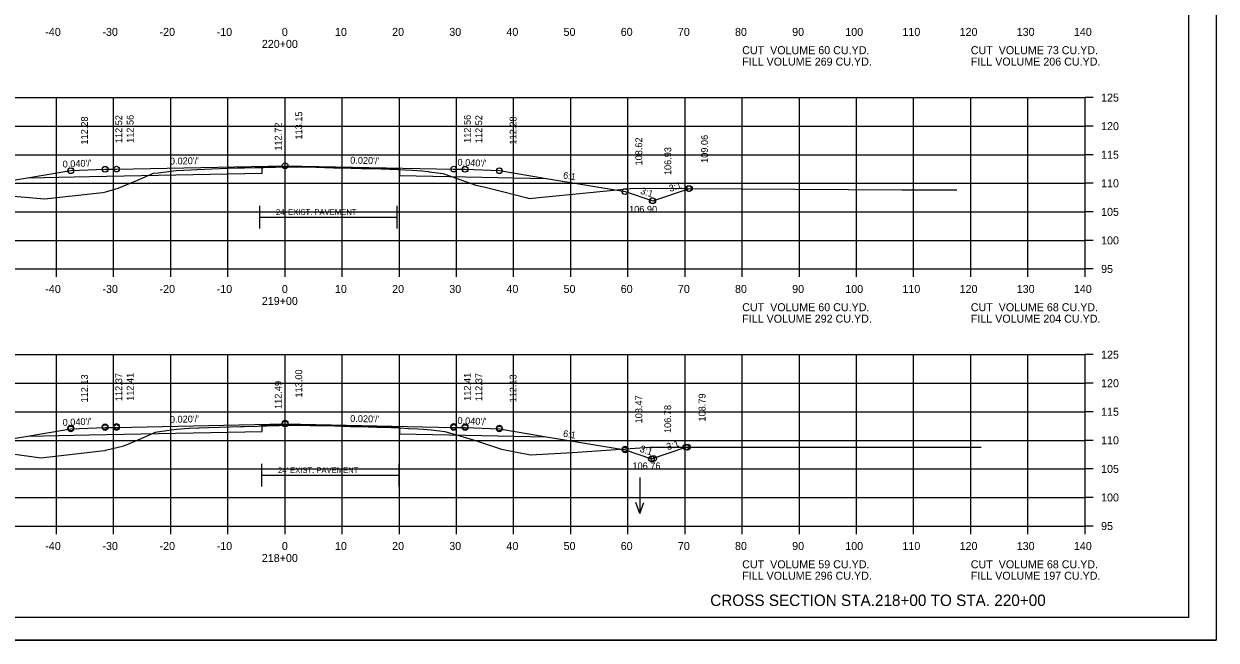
# Model space of a CAD drawing. Extents: x 1175611 to 1176402, y -433344 to -416213.
# Drawn here: x 1175735.3 to 1175943.9, y -423956.7 to -423848.8 of the extents above; entities that cross this region are included whole.
import ezdxf

# ---------------------------------------------------------------- set-up
doc = ezdxf.new("R2010")
doc.units = 0
for name, color, linetype in [('Default', 7, 'Continuous'), ('R_Alt Surface', 7, 'Continuous'), ('R_Axis', 7, 'Continuous'), ('R_Axis Annot', 7, 'Continuous'), ('R_Border', 7, 'Continuous'), ('R_Draft', 7, 'Continuous'), ('R_Exist Surface', 7, 'Continuous'), ('R_Fin Surface', 7, 'Continuous'), ('R_Grid', 7, 'Continuous'), ('R_No Plot', 7, 'Continuous'), ('R_Water Annot', 7, 'Continuous'), ('R_Xsect Elev', 7, 'Continuous'), ('R_Xsect Slope', 7, 'Continuous')]:
    doc.layers.add(name, color=color, linetype=linetype)

msp = doc.modelspace()

# ---------------------------------------------------------------- linework, layer by layer
at = {"layer": 'R_Alt Surface'}
for p, q in [((1175776.58, -423882.6), (1175800.58, -423882.6)), ((1175776.92, -423927.78), (1175800.92, -423927.78))]:
    msp.add_line(p, q, dxfattribs=at)
for points in [[(1175736.01, -423875.72), (1175746.75, -423875.5), (1175776.97, -423874.9), (1175776.97, -423873.85), (1175780.97, -423873.77), (1175800.97, -423874.16), (1175800.97, -423875.33), (1175809.75, -423875.5), (1175826.68, -423875.84)], [(1175776.58, -423884.6), (1175776.58, -423880.6)], [(1175800.58, -423884.6), (1175800.58, -423880.6)], [(1175736.01, -423920.94), (1175746.75, -423920.72), (1175776.97, -423920.12), (1175776.97, -423918.95), (1175778.25, -423918.92), (1175800.97, -423919.38), (1175800.97, -423920.55), (1175809.75, -423920.72), (1175826.68, -423921.06)], [(1175776.92, -423929.78), (1175776.92, -423925.78)], [(1175800.92, -423929.78), (1175800.92, -423925.78)]]:
    msp.add_lwpolyline(points, dxfattribs=at)
at = {"layer": 'R_Axis'}
for p, q in [((1175920.97, -423891.68), (1175920.97, -423861.68)), ((1175922.37, -423861.68), (1175920.97, -423861.68)), ((1175922.37, -423866.68), (1175920.97, -423866.68)), ((1175922.37, -423871.68), (1175920.97, -423871.68)), ((1175922.37, -423876.68), (1175920.97, -423876.68)), ((1175922.37, -423881.68), (1175920.97, -423881.68)), ((1175922.37, -423886.68), (1175920.97, -423886.68)), ((1175640.97, -423891.68), (1175920.97, -423891.68)), ((1175740.97, -423893.08), (1175740.97, -423891.68)), ((1175750.97, -423893.08), (1175750.97, -423891.68)), ((1175760.97, -423893.08), (1175760.97, -423891.68)), ((1175770.97, -423893.08), (1175770.97, -423891.68)), ((1175780.97, -423893.08), (1175780.97, -423891.68)), ((1175790.97, -423893.08), (1175790.97, -423891.68)), ((1175800.97, -423893.08), (1175800.97, -423891.68)), ((1175810.97, -423893.08), (1175810.97, -423891.68)), ((1175820.97, -423893.08), (1175820.97, -423891.68)), ((1175830.97, -423893.08), (1175830.97, -423891.68)), ((1175840.97, -423893.08), (1175840.97, -423891.68)), ((1175850.97, -423893.08), (1175850.97, -423891.68)), ((1175860.97, -423893.08), (1175860.97, -423891.68)), ((1175870.97, -423893.08), (1175870.97, -423891.68)), ((1175880.97, -423893.08), (1175880.97, -423891.68)), ((1175890.97, -423893.08), (1175890.97, -423891.68)), ((1175900.97, -423893.08), (1175900.97, -423891.68)), ((1175910.97, -423893.08), (1175910.97, -423891.68)), ((1175920.97, -423893.08), (1175920.97, -423891.68)), ((1175922.37, -423891.68), (1175920.97, -423891.68)), ((1175920.97, -423936.68), (1175920.97, -423906.68)), ((1175922.37, -423906.68), (1175920.97, -423906.68)), ((1175922.37, -423911.68), (1175920.97, -423911.68)), ((1175922.37, -423916.68), (1175920.97, -423916.68)), ((1175922.37, -423921.68), (1175920.97, -423921.68)), ((1175922.37, -423926.68), (1175920.97, -423926.68)), ((1175922.37, -423931.68), (1175920.97, -423931.68)), ((1175640.97, -423936.68), (1175920.97, -423936.68)), ((1175740.97, -423938.08), (1175740.97, -423936.68)), ((1175750.97, -423938.08), (1175750.97, -423936.68)), ((1175760.97, -423938.08), (1175760.97, -423936.68)), ((1175770.97, -423938.08), (1175770.97, -423936.68)), ((1175780.97, -423938.08), (1175780.97, -423936.68)), ((1175790.97, -423938.08), (1175790.97, -423936.68)), ((1175800.97, -423938.08), (1175800.97, -423936.68)), ((1175810.97, -423938.08), (1175810.97, -423936.68)), ((1175820.97, -423938.08), (1175820.97, -423936.68)), ((1175830.97, -423938.08), (1175830.97, -423936.68)), ((1175840.97, -423938.08), (1175840.97, -423936.68)), ((1175850.97, -423938.08), (1175850.97, -423936.68)), ((1175860.97, -423938.08), (1175860.97, -423936.68)), ((1175870.97, -423938.08), (1175870.97, -423936.68)), ((1175880.97, -423938.08), (1175880.97, -423936.68)), ((1175890.97, -423938.08), (1175890.97, -423936.68)), ((1175900.97, -423938.08), (1175900.97, -423936.68)), ((1175910.97, -423938.08), (1175910.97, -423936.68)), ((1175920.97, -423938.08), (1175920.97, -423936.68)), ((1175922.37, -423936.68), (1175920.97, -423936.68))]:
    msp.add_line(p, q, dxfattribs=at)
at = {"layer": 'R_Border'}
for q in [(1175939.15, -423747.22), (1175622.97, -423952.68)]:
    msp.add_line((1175939.15, -423952.68), q, dxfattribs=at)
at = {"layer": 'R_Exist Surface'}
for points in [[(1175729.88, -423878.67), (1175738.95, -423879.38), (1175747.9, -423878.43), (1175749.08, -423878.3), (1175749.63, -423878.15), (1175751.75, -423877.53), (1175755.17, -423876.12), (1175757.92, -423874.93), (1175758.76, -423874.85), (1175761.9, -423874.46), (1175764.49, -423874.31), (1175765.56, -423874.24), (1175769.52, -423874.1), (1175772.58, -423874), (1175773.89, -423873.97), (1175775.7, -423873.93), (1175776.42, -423873.92), (1175777.2, -423873.9), (1175778.34, -423873.87), (1175779.27, -423873.85), (1175781.19, -423873.82), (1175782.58, -423873.81), (1175786.44, -423873.88), (1175789.47, -423873.95), (1175791.06, -423874), (1175792.53, -423874.03), (1175794.35, -423874.07), (1175796.24, -423874.12), (1175799.29, -423874.23), (1175800.74, -423874.28), (1175803.29, -423874.41), (1175804.13, -423874.45), (1175804.9, -423874.49), (1175805.99, -423874.64), (1175806.16, -423874.66), (1175808.58, -423874.95), (1175810.12, -423875.5), (1175814.34, -423877), (1175815.77, -423877.32), (1175819.28, -423878.18), (1175823.12, -423879.18), (1175823.73, -423879.33), (1175825.39, -423879.16), (1175841.98, -423877.56), (1175888.94, -423877.81), (1175890.97, -423877.82), (1175891.02, -423877.83), (1175891.51, -423877.82), (1175898.5, -423877.82)], [(1175732.89, -423924.01), (1175738.25, -423924.75), (1175748.87, -423923.51), (1175749.48, -423923.44), (1175749.56, -423923.42), (1175752.77, -423922.64), (1175755.24, -423921.57), (1175758.3, -423920.26), (1175758.57, -423920.21), (1175761.99, -423919.7), (1175764.18, -423919.57), (1175765.81, -423919.48), (1175765.95, -423919.47), (1175767.59, -423919.42), (1175773.15, -423919.24), (1175773.84, -423919.23), (1175776.15, -423919.18), (1175776.49, -423919.17), (1175777.46, -423919.14), (1175777.77, -423919.13), (1175778.8, -423919.1), (1175779.96, -423919.09), (1175783.95, -423919.05), (1175785.35, -423919.08), (1175789.8, -423919.17), (1175792.4, -423919.24), (1175793.95, -423919.27), (1175797.01, -423919.35), (1175798.08, -423919.39), (1175800.96, -423919.5), (1175802.61, -423919.59), (1175804.19, -423919.66), (1175805.14, -423919.71), (1175805.84, -423919.78), (1175806.53, -423919.86), (1175808.92, -423920.13), (1175811.54, -423920.91), (1175814.5, -423921.75), (1175818.67, -423923.15), (1175818.89, -423923.22), (1175819.13, -423923.27), (1175823.94, -423924.2), (1175831.25, -423923.8), (1175844.72, -423922.89), (1175887.82, -423922.9), (1175895.2, -423922.89), (1175896.12, -423922.89), (1175902.77, -423922.89)]]:
    msp.add_lwpolyline(points, dxfattribs=at)
at = {"layer": 'R_Fin Surface'}
for points in [[(1175710.51, -423878), (1175716.2, -423879.9), (1175721.47, -423878.14), (1175735.2, -423875.85), (1175743.47, -423874.47), (1175749.47, -423874.23), (1175751.47, -423874.19), (1175780.97, -423873.6), (1175810.47, -423874.19), (1175812.47, -423874.23), (1175818.47, -423874.47), (1175826.75, -423875.85), (1175840.47, -423878.14), (1175845.31, -423879.75), (1175851.73, -423877.61)], [(1175710.25, -423922.94), (1175716.49, -423925.02), (1175721.47, -423923.36), (1175735.2, -423921.07), (1175743.47, -423919.69), (1175749.47, -423919.45), (1175751.47, -423919.41), (1175780.97, -423918.82), (1175810.47, -423919.41), (1175812.47, -423919.45), (1175818.47, -423919.69), (1175826.75, -423921.07), (1175840.47, -423923.36), (1175845.09, -423924.9), (1175851.11, -423922.89)]]:
    msp.add_lwpolyline(points, dxfattribs=at)
at = {"layer": 'R_Grid'}
for p, q in [((1175640.97, -423861.68), (1175920.97, -423861.68)), ((1175740.97, -423891.68), (1175740.97, -423861.68)), ((1175750.97, -423891.68), (1175750.97, -423861.68)), ((1175760.97, -423891.68), (1175760.97, -423861.68)), ((1175770.97, -423891.68), (1175770.97, -423861.68)), ((1175780.97, -423891.68), (1175780.97, -423861.68)), ((1175790.97, -423891.68), (1175790.97, -423861.68)), ((1175800.97, -423891.68), (1175800.97, -423861.68)), ((1175810.97, -423891.68), (1175810.97, -423861.68)), ((1175820.97, -423891.68), (1175820.97, -423861.68)), ((1175830.97, -423891.68), (1175830.97, -423861.68)), ((1175840.97, -423891.68), (1175840.97, -423861.68)), ((1175850.97, -423891.68), (1175850.97, -423861.68)), ((1175860.97, -423891.68), (1175860.97, -423861.68)), ((1175870.97, -423891.68), (1175870.97, -423861.68)), ((1175880.97, -423891.68), (1175880.97, -423861.68)), ((1175890.97, -423891.68), (1175890.97, -423861.68)), ((1175900.97, -423891.68), (1175900.97, -423861.68)), ((1175910.97, -423891.68), (1175910.97, -423861.68)), ((1175920.97, -423891.68), (1175920.97, -423861.68)), ((1175640.97, -423866.68), (1175920.97, -423866.68)), ((1175640.97, -423871.68), (1175920.97, -423871.68)), ((1175640.97, -423876.68), (1175920.97, -423876.68)), ((1175640.97, -423881.68), (1175920.97, -423881.68)), ((1175640.97, -423886.68), (1175920.97, -423886.68)), ((1175640.97, -423891.68), (1175920.97, -423891.68)), ((1175640.97, -423906.68), (1175920.97, -423906.68)), ((1175740.97, -423936.68), (1175740.97, -423906.68)), ((1175750.97, -423936.68), (1175750.97, -423906.68)), ((1175760.97, -423936.68), (1175760.97, -423906.68)), ((1175770.97, -423936.68), (1175770.97, -423906.68)), ((1175780.97, -423936.68), (1175780.97, -423906.68)), ((1175790.97, -423936.68), (1175790.97, -423906.68)), ((1175800.97, -423936.68), (1175800.97, -423906.68)), ((1175810.97, -423936.68), (1175810.97, -423906.68)), ((1175820.97, -423936.68), (1175820.97, -423906.68)), ((1175830.97, -423936.68), (1175830.97, -423906.68)), ((1175840.97, -423936.68), (1175840.97, -423906.68)), ((1175850.97, -423936.68), (1175850.97, -423906.68)), ((1175860.97, -423936.68), (1175860.97, -423906.68)), ((1175870.97, -423936.68), (1175870.97, -423906.68)), ((1175880.97, -423936.68), (1175880.97, -423906.68)), ((1175890.97, -423936.68), (1175890.97, -423906.68)), ((1175900.97, -423936.68), (1175900.97, -423906.68)), ((1175910.97, -423936.68), (1175910.97, -423906.68)), ((1175920.97, -423936.68), (1175920.97, -423906.68)), ((1175640.97, -423911.68), (1175920.97, -423911.68)), ((1175640.97, -423916.68), (1175920.97, -423916.68)), ((1175640.97, -423921.68), (1175920.97, -423921.68)), ((1175640.97, -423926.68), (1175920.97, -423926.68)), ((1175640.97, -423931.68), (1175920.97, -423931.68)), ((1175640.97, -423936.68), (1175920.97, -423936.68))]:
    msp.add_line(p, q, dxfattribs=at)
at = {"layer": 'R_No Plot'}
msp.add_line((1175610.57, -423956.66), (1175943.91, -423956.66), dxfattribs=at)
msp.add_lwpolyline([(1175610.57, -423743.32), (1175943.91, -423743.32), (1175943.91, -423956.66), (1175610.57, -423956.66)], close=True, dxfattribs=at)
for centre in [(1175780.97, -423873.6), (1175780.97, -423873.61), (1175743.47, -423874.47), (1175743.47, -423874.48), (1175749.47, -423874.23), (1175749.47, -423874.24), (1175751.47, -423874.19), (1175751.47, -423874.2), (1175810.47, -423874.19), (1175810.47, -423874.2), (1175812.47, -423874.23), (1175812.47, -423874.24), (1175818.47, -423874.47), (1175818.47, -423874.48), (1175840.47, -423878.14), (1175840.47, -423878.15), (1175851.59, -423877.61), (1175851.73, -423877.61), (1175851.73, -423877.61), (1175845.23, -423879.73), (1175845.31, -423879.75), (1175845.31, -423879.75), (1175743.47, -423919.54), (1175743.47, -423919.69), (1175749.47, -423919.3), (1175749.47, -423919.45), (1175751.47, -423919.26), (1175751.47, -423919.41), (1175780.97, -423918.67), (1175780.97, -423918.82), (1175810.47, -423919.26), (1175810.47, -423919.41), (1175812.47, -423919.3), (1175812.47, -423919.45), (1175818.47, -423919.54), (1175818.47, -423919.69), (1175840.47, -423923.21), (1175840.47, -423923.36), (1175851.11, -423922.89), (1175851.11, -423922.89), (1175851.42, -423922.89), (1175845.09, -423924.9), (1175845.09, -423924.9), (1175845.47, -423924.88)]:
    msp.add_circle(centre, 0.5, dxfattribs=at)
at = {"layer": 'R_Water Annot'}
for p, q in [((1175843.06, -423928.2), (1175843.06, -423934.49)), ((1175843.06, -423934.49), (1175842.36, -423932.56)), ((1175843.06, -423934.49), (1175843.76, -423932.56))]:
    msp.add_line(p, q, dxfattribs=at)

# ---------------------------------------------------------------- texts
at = {"layer": 'Default'}
for s, p in [('CUT  VOLUME 60 CU.YD.', (1175860.97, -423854.08)), ('FILL VOLUME 269 CU.YD.', (1175860.97, -423856.08)), ('CUT  VOLUME 73 CU.YD.', (1175900.97, -423854.08)), ('FILL VOLUME 206 CU.YD.', (1175900.97, -423856.08)), ('CUT  VOLUME 60 CU.YD.', (1175860.97, -423899.08)), ('CUT  VOLUME 68 CU.YD.', (1175900.97, -423899.08)), ('FILL VOLUME 292 CU.YD.', (1175860.97, -423901.08)), ('FILL VOLUME 204 CU.YD.', (1175900.97, -423901.08)), ('CUT  VOLUME 59 CU.YD.', (1175860.97, -423944.08)), ('CUT  VOLUME 68 CU.YD.', (1175900.97, -423944.08)), ('FILL VOLUME 296 CU.YD.', (1175860.97, -423946.08)), ('FILL VOLUME 197 CU.YD.', (1175900.97, -423946.08))]:
    msp.add_text(s, height=1.4, dxfattribs=at).set_placement(p)
at = {"layer": 'R_Alt Surface'}
for p in [(1175779.39, -423882.21), (1175779.73, -423927.39)]:
    msp.add_text("24' EXIST. PAVEMENT", height=1, dxfattribs=at).set_placement(p)
at = {"layer": 'R_Axis Annot'}
for s, p in [('-40', (1175739.01, -423850.88)), ('-30', (1175749.01, -423850.88)), ('-20', (1175759.01, -423850.88)), ('-10', (1175769.01, -423850.88)), ('0', (1175780.41, -423850.88)), ('10', (1175789.71, -423850.88)), ('20', (1175799.71, -423850.88)), ('30', (1175809.71, -423850.88)), ('40', (1175819.71, -423850.88)), ('50', (1175829.71, -423850.88)), ('60', (1175839.71, -423850.88)), ('70', (1175849.71, -423850.88)), ('80', (1175859.71, -423850.88)), ('90', (1175869.71, -423850.88)), ('100', (1175879.01, -423850.88)), ('110', (1175889.01, -423850.88)), ('120', (1175899.01, -423850.88)), ('130', (1175909.01, -423850.88)), ('140', (1175919.01, -423850.88)), ('220+00', (1175776.91, -423852.98)), ('125', (1175923.77, -423862.38)), ('120', (1175923.77, -423867.38)), ('115', (1175923.77, -423872.38)), ('110', (1175923.77, -423877.38)), ('105', (1175923.77, -423882.38)), ('100', (1175923.77, -423887.38)), ('95', (1175923.77, -423892.38)), ('-40', (1175739.01, -423895.88)), ('-30', (1175749.01, -423895.88)), ('-20', (1175759.01, -423895.88)), ('-10', (1175769.01, -423895.88)), ('0', (1175780.41, -423895.88)), ('10', (1175789.71, -423895.88)), ('20', (1175799.71, -423895.88)), ('30', (1175809.71, -423895.88)), ('40', (1175819.71, -423895.88)), ('50', (1175829.71, -423895.88)), ('60', (1175839.71, -423895.88)), ('70', (1175849.71, -423895.88)), ('80', (1175859.71, -423895.88)), ('90', (1175869.71, -423895.88)), ('100', (1175879.01, -423895.88)), ('110', (1175889.01, -423895.88)), ('120', (1175899.01, -423895.88)), ('130', (1175909.01, -423895.88)), ('140', (1175919.01, -423895.88)), ('219+00', (1175776.91, -423897.98)), ('125', (1175923.77, -423907.38)), ('120', (1175923.77, -423912.38)), ('115', (1175923.77, -423917.38)), ('110', (1175923.77, -423922.38)), ('105', (1175923.77, -423927.38)), ('100', (1175923.77, -423932.38)), ('95', (1175923.77, -423937.38)), ('-40', (1175739.01, -423940.88)), ('-30', (1175749.01, -423940.88)), ('-20', (1175759.01, -423940.88)), ('-10', (1175769.01, -423940.88)), ('0', (1175780.41, -423940.88)), ('10', (1175789.71, -423940.88)), ('20', (1175799.71, -423940.88)), ('30', (1175809.71, -423940.88)), ('40', (1175819.71, -423940.88)), ('50', (1175829.71, -423940.88)), ('60', (1175839.71, -423940.88)), ('70', (1175849.71, -423940.88)), ('80', (1175859.71, -423940.88)), ('90', (1175869.71, -423940.88)), ('100', (1175879.01, -423940.88)), ('110', (1175889.01, -423940.88)), ('120', (1175899.01, -423940.88)), ('130', (1175909.01, -423940.88)), ('140', (1175919.01, -423940.88)), ('218+00', (1175776.91, -423942.98))]:
    msp.add_text(s, height=1.4, dxfattribs=at).set_placement(p)
at = {"layer": 'R_Draft'}
msp.add_text('CROSS SECTION STA.218+00 TO STA. 220+00', height=2, dxfattribs=at).set_placement((1175855.37, -423950.68))
at = {"layer": 'R_Xsect Elev'}
for s, p in [('112.28', (1175746.47, -423869.89)), ('112.52', (1175752.47, -423869.65)), ('112.56', (1175754.47, -423869.61)), ('113.15', (1175783.97, -423869.02)), ('112.56', (1175813.47, -423869.61)), ('112.52', (1175815.47, -423869.65)), ('112.28', (1175821.47, -423869.89)), ('112.72', (1175780.37, -423870.96)), ('108.62', (1175843.47, -423873.56)), ('109.06', (1175854.97, -423873.11)), ('106.93', (1175848.55, -423875.25)), ('112.13', (1175746.47, -423915.05)), ('112.37', (1175752.47, -423914.81)), ('112.41', (1175754.47, -423914.77)), ('113.00', (1175783.97, -423914.18)), ('112.41', (1175813.47, -423914.77)), ('112.37', (1175815.47, -423914.81)), ('112.13', (1175821.47, -423915.05)), ('112.49', (1175780.37, -423916.19)), ('108.47', (1175843.47, -423918.71)), ('108.79', (1175854.55, -423918.39)), ('106.78', (1175848.53, -423920.4))]:
    msp.add_text(s, height=1.2, rotation=90, dxfattribs=at).set_placement(p)
for s, p in [('106.90', (1175841.17, -423881.84)), ('106.76', (1175841.76, -423926.75))]:
    msp.add_text(s, height=1.2, dxfattribs=at).set_placement(p)
at = {"layer": 'R_Xsect Slope'}
for s, rotation, p in [("0.040'/'", 2.2906, (1175742.07, -423873.93)), ("0.020'/'", 1.1458, (1175760.83, -423873.41)), ("0.020'/'", 358.8542, (1175792.36, -423873.23)), ("0.040'/'", 357.7094, (1175811.12, -423873.58)), ('6:1', 350.5377, (1175829.55, -423875.81)), ('3:1', 341.5651, (1175843.05, -423878.47)), ('3:1', 18.4349, (1175848.37, -423878.21)), ("0.020'/'", 1.1458, (1175760.83, -423918.62)), ("0.020'/'", 358.8542, (1175792.36, -423918.45)), ("0.040'/'", 2.2906, (1175742.07, -423919.15)), ("0.040'/'", 357.7094, (1175811.12, -423918.8)), ('6:1', 350.5377, (1175829.55, -423921.03)), ('3:1', 341.5651, (1175842.94, -423923.65)), ('3:1', 18.4349, (1175847.94, -423923.42))]:
    msp.add_text(s, height=1.2, rotation=rotation, dxfattribs=at).set_placement(p)

doc.saveas('drawing.dxf')
